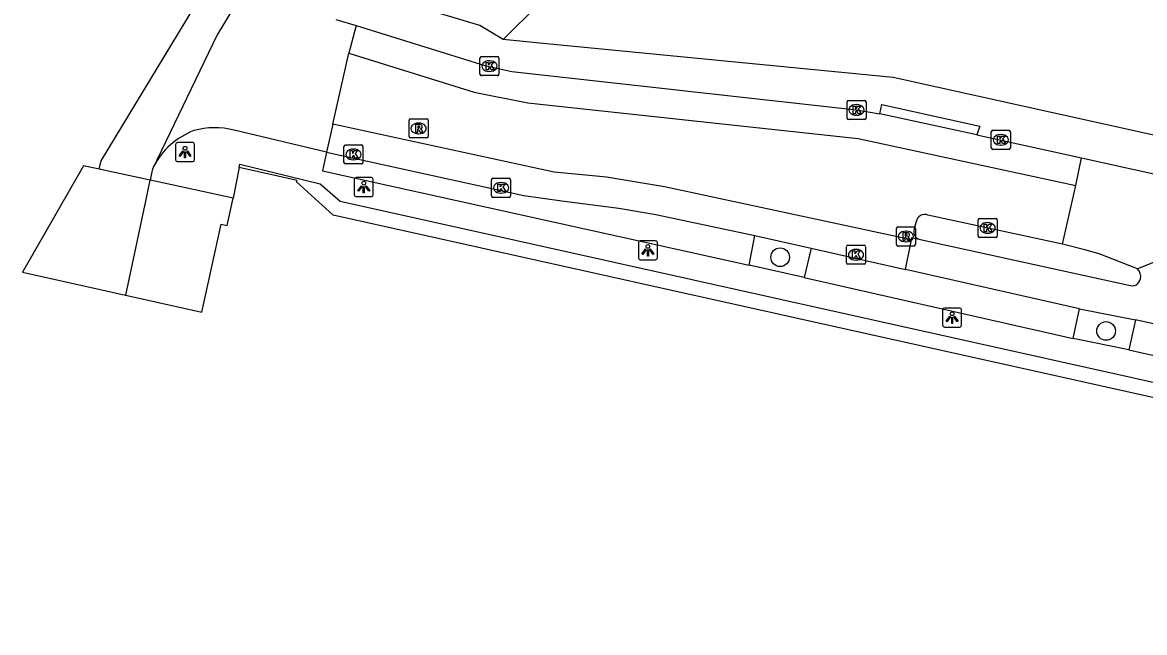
# Model space of a CAD drawing. Extents: x 162172 to 163187, y 382874 to 383684.
# Drawn here: x 162171.6 to 162230.6, y 383072.7 to 383104.8 of the extents above; entities that cross this region are included whole.
import ezdxf

# ---------------------------------------------------------------- set-up
doc = ezdxf.new("R2010")
doc.units = 0
for name, color, linetype in [('IMGEO_Boom', 7, 'Continuous'), ('IMGEO_Dek', 7, 'Continuous'), ('IMGEO_Fietspad_open', 7, 'Continuous'), ('IMGEO_Kademuur', 7, 'Continuous'), ('IMGEO_Kolk', 7, 'Continuous'), ('IMGEO_Lichtpunt', 7, 'Continuous'), ('IMGEO_Pand', 7, 'Continuous'), ('IMGEO_Rijbaan_lokaal_gesloten', 7, 'Continuous'), ('IMGEO_Rijbaan_lokaal_open', 7, 'Continuous'), ('IMGEO_Rioolput', 7, 'Continuous'), ('IMGEO_Verkeerseiland_open', 7, 'Continuous'), ('IMGEO_Voetpad_open', 7, 'Continuous')]:
    doc.layers.add(name, color=color, linetype=linetype)

msp = doc.modelspace()

# ---------------------------------------------------------------- linework, layer by layer
at = {"layer": 'IMGEO_Boom'}
for centre in [(162211.411, 383092.432), (162228.534, 383088.558)]:
    msp.add_circle(centre, 0.489, dxfattribs=at)
at = {"layer": 'IMGEO_Dek'}
msp.add_lwpolyline([(162171.611, 383091.655), (162181.035, 383089.546), (162182.043, 383094.169), (162182.368, 383094.093), (162182.46, 383094.503), (162182.673, 383095.535), (162179.451, 383096.231), (162178.313, 383096.478), (162175.649, 383097.057), (162174.82, 383097.237)], close=True, dxfattribs=at)
at = {"layer": 'IMGEO_Fietspad_open'}
for points in [[(162218.694, 383093.384), (162229.733, 383090.969)], [(162227.143, 383089.723), (162217.995, 383091.794)], [(162227.143, 383089.723), (162230.078, 383089.144)], [(162246.168, 383085.533), (162230.078, 383089.144)]]:
    msp.add_lwpolyline(points, dxfattribs=at)
for centre, radius, start, end in [((162229.776, 383091.423), 0.576, 347.21726, 44.95675), ((162229.903, 383091.376), 0.441, 247.32048, 349.54092)]:
    msp.add_arc(centre, radius, start, end, dxfattribs=at)
at = {"layer": 'IMGEO_Kademuur'}
for points in [[(162182.673, 383095.535), (162179.451, 383096.231), (162178.313, 383096.478), (162175.649, 383097.057), (162174.82, 383097.237)], [(162182.996, 383097.146), (162182.673, 383095.535)], [(162182.996, 383097.146), (162183.031, 383097.321), (162187.251, 383096.286), (162188.296, 383095.38), (162313.416, 383067.527), (162541.309, 383016.586)], [(162569.19, 383010.669), (162568.136, 383009.792), (162380.82, 383051.66), (162313.239, 383066.765), (162187.94, 383094.645), (162186.014, 383096.385), (162186.034, 383096.464), (162182.996, 383097.146)]]:
    msp.add_lwpolyline(points, dxfattribs=at)
at = {"layer": 'IMGEO_Kolk'}
for p, q in [((162195.641, 383102.042), (162195.641, 383102.894)), ((162195.716, 383102.968), (162196.568, 383102.968)), ((162196.129, 383102.748), (162196.154, 383102.748)), ((162196.642, 383102.894), (162196.642, 383102.042)), ((162196.152, 383102.188), (162196.127, 383102.188)), ((162196.568, 383101.968), (162195.716, 383101.968)), ((162214.925, 383099.741), (162214.925, 383100.593)), ((162215, 383100.667), (162215.852, 383100.667)), ((162215.413, 383100.447), (162215.438, 383100.447)), ((162215.926, 383100.593), (162215.926, 383099.741)), ((162215.436, 383099.887), (162215.411, 383099.887)), ((162215.852, 383099.667), (162215, 383099.667)), ((162222.503, 383098.172), (162222.503, 383099.024)), ((162222.578, 383099.098), (162223.43, 383099.098)), ((162222.991, 383098.878), (162223.016, 383098.878)), ((162223.504, 383099.024), (162223.504, 383098.172)), ((162188.497, 383097.404), (162188.497, 383098.256)), ((162188.572, 383098.33), (162189.424, 383098.33)), ((162188.985, 383098.11), (162189.01, 383098.11)), ((162189.498, 383098.256), (162189.498, 383097.404)), ((162223.43, 383098.098), (162222.578, 383098.098)), ((162223.014, 383098.318), (162222.989, 383098.318)), ((162189.008, 383097.55), (162188.983, 383097.55)), ((162189.424, 383097.33), (162188.572, 383097.33)), ((162196.253, 383095.65), (162196.253, 383096.502)), ((162196.328, 383096.576), (162197.18, 383096.576)), ((162196.741, 383096.356), (162196.766, 383096.356)), ((162197.254, 383096.502), (162197.254, 383095.65)), ((162196.764, 383095.796), (162196.739, 383095.796)), ((162197.18, 383095.576), (162196.328, 383095.576)), ((162221.886, 383094.47), (162222.738, 383094.47)), ((162221.811, 383093.544), (162221.811, 383094.396)), ((162222.299, 383094.25), (162222.324, 383094.25)), ((162222.812, 383094.396), (162222.812, 383093.544)), ((162222.738, 383093.47), (162221.886, 383093.47)), ((162222.322, 383093.69), (162222.297, 383093.69)), ((162214.894, 383092.134), (162214.894, 383092.986)), ((162214.969, 383093.06), (162215.821, 383093.06)), ((162215.382, 383092.84), (162215.407, 383092.84)), ((162215.895, 383092.986), (162215.895, 383092.134)), ((162215.405, 383092.28), (162215.38, 383092.28)), ((162215.821, 383092.06), (162214.969, 383092.06))]:
    msp.add_line(p, q, dxfattribs=at)
for points in [[(162195.641, 383102.042), (162195.641, 383102.894)], [(162195.716, 383102.968), (162196.568, 383102.968)], [(162196.642, 383102.894), (162196.642, 383102.042)], [(162195.962, 383102.668), (162196.085, 383102.668), (162196.085, 383102.517), (162196.215, 383102.668), (162196.379, 383102.668), (162196.233, 383102.517), (162196.386, 383102.268), (162196.234, 383102.268), (162196.149, 383102.432), (162196.085, 383102.365), (162196.085, 383102.268), (162195.962, 383102.268), (162195.962, 383102.668)], [(162196.568, 383101.968), (162195.716, 383101.968)], [(162214.925, 383099.741), (162214.925, 383100.593)], [(162215, 383100.667), (162215.852, 383100.667)], [(162215.246, 383100.367), (162215.369, 383100.367), (162215.369, 383100.216), (162215.499, 383100.367), (162215.663, 383100.367), (162215.517, 383100.216), (162215.67, 383099.967), (162215.518, 383099.967), (162215.433, 383100.131), (162215.369, 383100.064), (162215.369, 383099.967), (162215.246, 383099.967), (162215.246, 383100.367)], [(162215.926, 383100.593), (162215.926, 383099.741)], [(162215.852, 383099.667), (162215, 383099.667)], [(162222.503, 383098.172), (162222.503, 383099.024)], [(162222.578, 383099.098), (162223.43, 383099.098)], [(162222.824, 383098.798), (162222.947, 383098.798), (162222.947, 383098.647), (162223.077, 383098.798), (162223.241, 383098.798), (162223.095, 383098.647), (162223.248, 383098.398), (162223.096, 383098.398), (162223.011, 383098.562), (162222.947, 383098.495), (162222.947, 383098.398), (162222.824, 383098.398), (162222.824, 383098.798)], [(162223.504, 383099.024), (162223.504, 383098.172)], [(162188.497, 383097.404), (162188.497, 383098.256)], [(162188.572, 383098.33), (162189.424, 383098.33)], [(162188.818, 383098.03), (162188.941, 383098.03), (162188.941, 383097.879), (162189.071, 383098.03), (162189.235, 383098.03), (162189.089, 383097.879), (162189.242, 383097.63), (162189.09, 383097.63), (162189.005, 383097.794), (162188.941, 383097.727), (162188.941, 383097.63), (162188.818, 383097.63), (162188.818, 383098.03)], [(162189.498, 383098.256), (162189.498, 383097.404)], [(162223.43, 383098.098), (162222.578, 383098.098)], [(162189.424, 383097.33), (162188.572, 383097.33)], [(162196.253, 383095.65), (162196.253, 383096.502)], [(162196.328, 383096.576), (162197.18, 383096.576)], [(162196.574, 383096.276), (162196.697, 383096.276), (162196.697, 383096.125), (162196.827, 383096.276), (162196.991, 383096.276), (162196.845, 383096.125), (162196.998, 383095.876), (162196.846, 383095.876), (162196.761, 383096.04), (162196.697, 383095.973), (162196.697, 383095.876), (162196.574, 383095.876), (162196.574, 383096.276)], [(162197.254, 383096.502), (162197.254, 383095.65)], [(162197.18, 383095.576), (162196.328, 383095.576)], [(162221.886, 383094.47), (162222.738, 383094.47)], [(162221.811, 383093.544), (162221.811, 383094.396)], [(162222.132, 383094.17), (162222.255, 383094.17), (162222.255, 383094.019), (162222.385, 383094.17), (162222.549, 383094.17), (162222.403, 383094.019), (162222.556, 383093.77), (162222.404, 383093.77), (162222.319, 383093.934), (162222.255, 383093.867), (162222.255, 383093.77), (162222.132, 383093.77), (162222.132, 383094.17)], [(162222.812, 383094.396), (162222.812, 383093.544)], [(162222.738, 383093.47), (162221.886, 383093.47)], [(162214.894, 383092.134), (162214.894, 383092.986)], [(162214.969, 383093.06), (162215.821, 383093.06)], [(162215.215, 383092.76), (162215.338, 383092.76), (162215.338, 383092.609), (162215.468, 383092.76), (162215.632, 383092.76), (162215.486, 383092.609), (162215.639, 383092.36), (162215.487, 383092.36), (162215.402, 383092.524), (162215.338, 383092.457), (162215.338, 383092.36), (162215.215, 383092.36), (162215.215, 383092.76)], [(162215.895, 383092.986), (162215.895, 383092.134)], [(162215.821, 383092.06), (162214.969, 383092.06)]]:
    msp.add_lwpolyline(points, dxfattribs=at)
for centre, start, end in [((162195.718, 383102.892), 91.55205, 178.44795), ((162195.718, 383102.892), 91.55205, 178.44795), ((162196.566, 383102.892), 1.55205, 88.44795), ((162196.566, 383102.892), 1.55205, 88.44795), ((162195.718, 383102.044), 181.55205, 268.44795), ((162195.718, 383102.044), 181.55205, 268.44795), ((162196.566, 383102.044), 271.55205, 358.44795), ((162196.566, 383102.044), 271.55205, 358.44795), ((162215.002, 383100.591), 91.55205, 178.44795), ((162215.002, 383100.591), 91.55205, 178.44795), ((162215.85, 383100.591), 1.55205, 88.44795), ((162215.85, 383100.591), 1.55205, 88.44795), ((162215.002, 383099.743), 181.55205, 268.44795), ((162215.002, 383099.743), 181.55205, 268.44795), ((162215.85, 383099.743), 271.55205, 358.44795), ((162215.85, 383099.743), 271.55205, 358.44795), ((162222.58, 383099.022), 91.55205, 178.44795), ((162222.58, 383099.022), 91.55205, 178.44795), ((162223.428, 383099.022), 1.55205, 88.44795), ((162223.428, 383099.022), 1.55205, 88.44795), ((162188.574, 383098.254), 91.55205, 178.44795), ((162188.574, 383098.254), 91.55205, 178.44795), ((162189.422, 383098.254), 1.55205, 88.44795), ((162189.422, 383098.254), 1.55205, 88.44795), ((162222.58, 383098.174), 181.55205, 268.44795), ((162222.58, 383098.174), 181.55205, 268.44795), ((162223.428, 383098.174), 271.55205, 358.44795), ((162223.428, 383098.174), 271.55205, 358.44795), ((162188.574, 383097.406), 181.55205, 268.44795), ((162188.574, 383097.406), 181.55205, 268.44795), ((162189.422, 383097.406), 271.55205, 358.44795), ((162189.422, 383097.406), 271.55205, 358.44795), ((162196.33, 383096.5), 91.55205, 178.44795), ((162196.33, 383096.5), 91.55205, 178.44795), ((162197.178, 383096.5), 1.55205, 88.44795), ((162197.178, 383096.5), 1.55205, 88.44795), ((162196.33, 383095.652), 181.55205, 268.44795), ((162196.33, 383095.652), 181.55205, 268.44795), ((162197.178, 383095.652), 271.55205, 358.44795), ((162197.178, 383095.652), 271.55205, 358.44795), ((162221.888, 383094.394), 91.55205, 178.44795), ((162221.888, 383094.394), 91.55205, 178.44795), ((162222.736, 383094.394), 1.55205, 88.44795), ((162222.736, 383094.394), 1.55205, 88.44795), ((162221.888, 383093.546), 181.55205, 268.44795), ((162221.888, 383093.546), 181.55205, 268.44795), ((162222.736, 383093.546), 271.55205, 358.44795), ((162222.736, 383093.546), 271.55205, 358.44795), ((162214.971, 383092.984), 91.55205, 178.44795), ((162214.971, 383092.984), 91.55205, 178.44795), ((162215.819, 383092.984), 1.55205, 88.44795), ((162215.819, 383092.984), 1.55205, 88.44795), ((162214.971, 383092.136), 181.55205, 268.44795), ((162214.971, 383092.136), 181.55205, 268.44795), ((162215.819, 383092.136), 271.55205, 358.44795), ((162215.819, 383092.136), 271.55205, 358.44795)]:
    msp.add_arc(centre, 0.0765, start, end, dxfattribs=at)
for centre, major_axis, ratio, start_param, end_param in [((162196.128, 383102.468), (-0.387, 0.002), 0.722429, 4.712389, 7.853982), ((162196.153, 383102.468), (-0.39, 0.002), 0.717154, 1.570796, 4.712389), ((162215.412, 383100.167), (-0.387, 0.002), 0.722429, 4.712389, 7.853982), ((162215.437, 383100.167), (-0.39, 0.002), 0.717154, 1.570796, 4.712389), ((162222.99, 383098.598), (-0.387, 0.002), 0.722429, 4.712389, 7.853982), ((162223.015, 383098.598), (-0.39, 0.002), 0.717154, 1.570796, 4.712389), ((162188.984, 383097.83), (-0.387, 0.002), 0.722429, 4.712389, 7.853982), ((162189.009, 383097.83), (-0.39, 0.002), 0.717154, 1.570796, 4.712389), ((162196.74, 383096.076), (-0.387, 0.002), 0.722429, 4.712389, 7.853982), ((162196.765, 383096.076), (-0.39, 0.002), 0.717154, 1.570796, 4.712389), ((162222.298, 383093.97), (-0.387, 0.002), 0.722429, 4.712389, 7.853982), ((162222.323, 383093.97), (-0.39, 0.002), 0.717154, 1.570796, 4.712389), ((162215.381, 383092.56), (-0.387, 0.002), 0.722429, 4.712389, 7.853982), ((162215.406, 383092.56), (-0.39, 0.002), 0.717154, 1.570796, 4.712389)]:
    msp.add_ellipse(centre, major_axis=major_axis, ratio=ratio, start_param=start_param, end_param=end_param, dxfattribs=at)
at = {"layer": 'IMGEO_Lichtpunt'}
for p, q in [((162179.654, 383098.355), (162179.654, 383097.548)), ((162179.654, 383098.355), (162179.654, 383097.548)), ((162180.556, 383098.45), (162179.748, 383098.45)), ((162180.556, 383098.45), (162179.748, 383098.45)), ((162180.65, 383097.548), (162180.65, 383098.355)), ((162180.65, 383097.548), (162180.65, 383098.355)), ((162179.748, 383097.454), (162180.556, 383097.454)), ((162179.748, 383097.454), (162180.556, 383097.454)), ((162189.041, 383096.521), (162189.041, 383095.714)), ((162189.041, 383096.521), (162189.041, 383095.714)), ((162189.943, 383096.616), (162189.135, 383096.616)), ((162189.943, 383096.616), (162189.135, 383096.616)), ((162190.037, 383095.714), (162190.037, 383096.521)), ((162190.037, 383095.714), (162190.037, 383096.521)), ((162189.135, 383095.62), (162189.943, 383095.62)), ((162189.135, 383095.62), (162189.943, 383095.62)), ((162204.868, 383093.296), (162204.06, 383093.296)), ((162204.868, 383093.296), (162204.06, 383093.296)), ((162203.966, 383093.201), (162203.966, 383092.394)), ((162203.966, 383093.201), (162203.966, 383092.394)), ((162204.962, 383092.394), (162204.962, 383093.201)), ((162204.962, 383092.394), (162204.962, 383093.201)), ((162204.06, 383092.3), (162204.868, 383092.3)), ((162204.06, 383092.3), (162204.868, 383092.3)), ((162220.849, 383089.759), (162220.041, 383089.759)), ((162220.849, 383089.759), (162220.041, 383089.759)), ((162219.947, 383089.664), (162219.947, 383088.857)), ((162219.947, 383089.664), (162219.947, 383088.857)), ((162220.943, 383088.857), (162220.943, 383089.664)), ((162220.943, 383088.857), (162220.943, 383089.664)), ((162220.041, 383088.763), (162220.849, 383088.763)), ((162220.041, 383088.763), (162220.849, 383088.763))]:
    msp.add_line(p, q, dxfattribs=at)
for points in [[(162180.028, 383098.019), (162180.067, 383097.991), (162179.879, 383097.729), (162179.841, 383097.756), (162180.028, 383098.019)], [(162180.24, 383097.991), (162180.278, 383098.018), (162180.465, 383097.756), (162180.426, 383097.728), (162180.24, 383097.991)], [(162180.13, 383097.971), (162180.177, 383097.971), (162180.177, 383097.649), (162180.13, 383097.649), (162180.13, 383097.971)], [(162189.415, 383096.185), (162189.454, 383096.157), (162189.266, 383095.895), (162189.228, 383095.922), (162189.415, 383096.185)], [(162189.517, 383096.137), (162189.564, 383096.137), (162189.564, 383095.815), (162189.517, 383095.815), (162189.517, 383096.137)], [(162189.627, 383096.157), (162189.665, 383096.184), (162189.852, 383095.922), (162189.813, 383095.894), (162189.627, 383096.157)], [(162204.34, 383092.865), (162204.379, 383092.837), (162204.191, 383092.575), (162204.153, 383092.602), (162204.34, 383092.865)], [(162204.442, 383092.817), (162204.489, 383092.817), (162204.489, 383092.495), (162204.442, 383092.495), (162204.442, 383092.817)], [(162204.552, 383092.837), (162204.59, 383092.864), (162204.777, 383092.602), (162204.738, 383092.574), (162204.552, 383092.837)], [(162220.321, 383089.328), (162220.36, 383089.3), (162220.172, 383089.038), (162220.134, 383089.065), (162220.321, 383089.328)], [(162220.423, 383089.28), (162220.47, 383089.28), (162220.47, 383088.958), (162220.423, 383088.958), (162220.423, 383089.28)], [(162220.533, 383089.3), (162220.571, 383089.327), (162220.758, 383089.065), (162220.719, 383089.037), (162220.533, 383089.3)]]:
    msp.add_lwpolyline(points, dxfattribs=at)
for centre in [(162180.153, 383098.153), (162189.54, 383096.319), (162204.465, 383092.999), (162220.446, 383089.462)]:
    msp.add_circle(centre, 0.0994, dxfattribs=at)
for centre, start, end in [((162179.748, 383098.355), 90, 180), ((162179.748, 383098.355), 90, 180), ((162180.556, 383098.355), 0, 90), ((162180.556, 383098.355), 0, 90), ((162179.748, 383097.548), 180, 270), ((162179.748, 383097.548), 180, 270), ((162180.556, 383097.548), 270, 0), ((162180.556, 383097.548), 270, 360), ((162189.135, 383096.521), 90, 180), ((162189.135, 383096.521), 90, 180), ((162189.943, 383096.521), 0, 90), ((162189.943, 383096.521), 0, 90), ((162189.135, 383095.714), 180, 270), ((162189.135, 383095.714), 180, 270), ((162189.943, 383095.714), 270, 0), ((162189.943, 383095.714), 270, 360), ((162204.06, 383093.201), 90, 180), ((162204.06, 383093.201), 90, 180), ((162204.868, 383093.201), 0, 90), ((162204.868, 383093.201), 0, 90), ((162204.06, 383092.394), 180, 270), ((162204.06, 383092.394), 180, 270), ((162204.868, 383092.394), 270, 0), ((162204.868, 383092.394), 270, 360), ((162220.041, 383089.664), 90, 180), ((162220.041, 383089.664), 90, 180), ((162220.849, 383089.664), 0, 90), ((162220.849, 383089.664), 0, 90), ((162220.041, 383088.857), 180, 270), ((162220.041, 383088.857), 180, 270), ((162220.849, 383088.857), 270, 0), ((162220.849, 383088.857), 270, 360)]:
    msp.add_arc(centre, 0.0946, start, end, dxfattribs=at)
at = {"layer": 'IMGEO_Pand'}
for points in [[(162196.863, 383103.866), (162200.613, 383107.594), (162202.367, 383109.357), (162203.641, 383110.632)], [(162196.863, 383103.866), (162195.642, 383104.595), (162189.443, 383106.471), (162189.409, 383106.367), (162189.091, 383106.472)]]:
    msp.add_lwpolyline(points, dxfattribs=at)
at = {"layer": 'IMGEO_Rijbaan_lokaal_gesloten'}
for points in [[(162175.649, 383097.057), (162175.75, 383097.502), (162184.267, 383111.593), (162223.171, 383144.656), (162229.238, 383147.55)], [(162186.297, 383111.027), (162185.662, 383110.432), (162181.848, 383104.106), (162178.435, 383097.059)], [(162188.081, 383104.918), (162189.133, 383104.609)], [(162189.133, 383104.609), (162188.748, 383103.143)], [(162187.923, 383099.429), (162188.748, 383103.143)], [(162187.923, 383099.429), (162187.59, 383097.945)], [(162187.59, 383097.945), (162182.725, 383099.103)], [(162175.649, 383097.057), (162174.82, 383097.237)], [(162178.313, 383096.478), (162175.649, 383097.057)], [(162178.435, 383097.059), (162178.404, 383096.912), (162178.313, 383096.478)], [(162178.504, 383097.198), (162178.435, 383097.059)], [(162177.05, 383090.438), (162177.05, 383090.438), (162178.102, 383095.467), (162178.313, 383096.478)]]:
    msp.add_lwpolyline(points, dxfattribs=at)
for centre, radius, start, end in [((162181.712, 383095.226), 4.008, 75.35322, 105.89524), ((162182.046, 383095.351), 3.995, 111.00479, 152.4575)]:
    msp.add_arc(centre, radius, start, end, dxfattribs=at)
at = {"layer": 'IMGEO_Rijbaan_lokaal_open'}
for points in [[(162189.133, 383104.609), (162195.897, 383102.506), (162197.321, 383102.186), (162215.426, 383100.167), (162216.642, 383099.964)], [(162188.748, 383103.143), (162195.335, 383101.105), (162198.162, 383100.542), (162215.513, 383098.661), (162226.936, 383096.207)], [(162221.749, 383098.855), (162216.642, 383099.964)], [(162218.317, 383093.344), (162205.332, 383096.128), (162202.291, 383096.632), (162199.535, 383096.903), (162187.923, 383099.429)], [(162221.749, 383098.855), (162227.247, 383097.66)], [(162187.59, 383097.945), (162197.944, 383095.668), (162199.943, 383095.39), (162202.932, 383095.011), (162204.882, 383094.672), (162210.075, 383093.579)], [(162226.936, 383096.207), (162227.247, 383097.66)], [(162227.247, 383097.66), (162234.912, 383095.955)], [(162226.245, 383093.111), (162226.936, 383096.207)], [(162226.245, 383093.111), (162219.178, 383094.643)], [(162218.553, 383094.301), (162218.452, 383093.905)], [(162210.075, 383093.579), (162213.04, 383092.915)], [(162217.995, 383091.794), (162218.317, 383093.344)], [(162218.317, 383093.344), (162218.334, 383093.46), (162218.694, 383093.384)], [(162213.04, 383092.915), (162217.995, 383091.794)], [(162230.183, 383091.83), (162228.172, 383092.605), (162227.41, 383092.827), (162226.245, 383093.111)], [(162232.824, 383092.867), (162230.183, 383091.83)]]:
    msp.add_lwpolyline(points, dxfattribs=at)
for centre, radius, start, end in [((162219.01, 383094.208), 0.466, 68.88505, 168.4899), ((162218.826, 383093.762), 0.4, 159.07126, 250.75766)]:
    msp.add_arc(centre, radius, start, end, dxfattribs=at)
at = {"layer": 'IMGEO_Rioolput'}
for p, q in [((162191.921, 383098.772), (162191.921, 383099.624)), ((162191.996, 383099.698), (162192.848, 383099.698)), ((162192.409, 383099.478), (162192.434, 383099.478)), ((162192.922, 383099.624), (162192.922, 383098.772)), ((162192.848, 383098.698), (162191.996, 383098.698)), ((162192.432, 383098.918), (162192.407, 383098.918)), ((162217.516, 383093.094), (162217.516, 383093.946)), ((162217.591, 383094.02), (162218.443, 383094.02)), ((162218.517, 383093.946), (162218.517, 383093.094)), ((162218.004, 383093.8), (162218.029, 383093.8)), ((162218.443, 383093.02), (162217.591, 383093.02)), ((162218.027, 383093.24), (162218.002, 383093.24))]:
    msp.add_line(p, q, dxfattribs=at)
for points in [[(162191.921, 383098.772), (162191.921, 383099.624)], [(162191.996, 383099.698), (162192.848, 383099.698)], [(162192.51, 383099.396), (162192.258, 383099.398), (162192.258, 383098.998)], [(162192.436, 383099.317), (162192.382, 383099.317), (162192.382, 383099.236)], [(162192.382, 383099.236), (162192.434, 383099.236)], [(162192.922, 383099.624), (162192.922, 383098.772)], [(162192.848, 383098.698), (162191.996, 383098.698)], [(162192.258, 383098.998), (162192.382, 383098.998), (162192.382, 383099.16), (162192.393, 383099.16)], [(162192.44, 383099.131), (162192.511, 383098.998), (162192.651, 383098.998), (162192.586, 383099.124)], [(162217.516, 383093.094), (162217.516, 383093.946)], [(162217.591, 383094.02), (162218.443, 383094.02)], [(162218.517, 383093.946), (162218.517, 383093.094)], [(162218.105, 383093.718), (162217.853, 383093.72), (162217.853, 383093.32)], [(162217.853, 383093.32), (162217.977, 383093.32), (162217.977, 383093.482), (162217.988, 383093.482)], [(162218.031, 383093.639), (162217.977, 383093.639), (162217.977, 383093.558)], [(162217.977, 383093.558), (162218.029, 383093.558)], [(162218.035, 383093.453), (162218.106, 383093.32), (162218.246, 383093.32), (162218.181, 383093.446)], [(162218.443, 383093.02), (162217.591, 383093.02)]]:
    msp.add_lwpolyline(points, dxfattribs=at)
for centre, radius, start, end in [((162191.998, 383099.622), 0.0765, 91.55205, 178.44795), ((162191.998, 383099.622), 0.0765, 91.55205, 178.44795), ((162192.418, 383099.425), 0.19, 274.7715, 282.96867), ((162192.442, 383099.221), 0.0964, 77.00612, 93.18647), ((162192.456, 383099.278), 0.0378, 276.66336, 79.67722), ((162192.509, 383099.286), 0.109, 350.36119, 89.41601), ((162192.507, 383099.286), 0.112, 277.58423, 350.98172), ((162192.846, 383099.622), 0.0765, 1.55205, 88.44795), ((162192.846, 383099.622), 0.0765, 1.55205, 88.44795), ((162191.998, 383098.774), 0.0765, 181.55205, 268.44795), ((162191.998, 383098.774), 0.0765, 181.55205, 268.44795), ((162192.392, 383099.107), 0.0533, 26.02933, 88.69889), ((162192.491, 383099.071), 0.108, 29.51342, 73.79051), ((162192.846, 383098.774), 0.0765, 271.55205, 358.44795), ((162192.846, 383098.774), 0.0765, 271.55205, 358.44795), ((162217.593, 383093.944), 0.0765, 91.55205, 178.44795), ((162217.593, 383093.944), 0.0765, 91.55205, 178.44795), ((162218.441, 383093.944), 0.0765, 1.55205, 88.44795), ((162218.441, 383093.944), 0.0765, 1.55205, 88.44795), ((162217.987, 383093.429), 0.0533, 26.02933, 88.69889), ((162218.013, 383093.747), 0.19, 274.7715, 282.96867), ((162218.037, 383093.543), 0.0964, 77.00612, 93.18647), ((162218.051, 383093.6), 0.0378, 276.66336, 79.67722), ((162218.104, 383093.608), 0.109, 350.36119, 89.41601), ((162218.102, 383093.608), 0.112, 277.58423, 350.98172), ((162218.086, 383093.393), 0.108, 29.51342, 73.79051), ((162217.593, 383093.096), 0.0765, 181.55205, 268.44795), ((162217.593, 383093.096), 0.0765, 181.55205, 268.44795), ((162218.441, 383093.096), 0.0765, 271.55205, 358.44795), ((162218.441, 383093.096), 0.0765, 271.55205, 358.44795)]:
    msp.add_arc(centre, radius, start, end, dxfattribs=at)
for centre, major_axis, ratio, start_param, end_param in [((162192.408, 383099.198), (-0.387, 0.002), 0.722429, 4.712389, 7.853982), ((162192.433, 383099.198), (-0.39, 0.002), 0.717154, 1.570796, 4.712389), ((162218.003, 383093.52), (-0.387, 0.002), 0.722429, 4.712389, 7.853982), ((162218.028, 383093.52), (-0.39, 0.002), 0.717154, 1.570796, 4.712389)]:
    msp.add_ellipse(centre, major_axis=major_axis, ratio=ratio, start_param=start_param, end_param=end_param, dxfattribs=at)
at = {"layer": 'IMGEO_Verkeerseiland_open'}
for points in [[(162209.776, 383092.017), (162210.075, 383093.579)], [(162213.04, 383092.915), (162212.675, 383091.364)], [(162226.797, 383088.171), (162227.143, 383089.723)], [(162230.078, 383089.144), (162229.721, 383087.574)]]:
    msp.add_lwpolyline(points, dxfattribs=at)
at = {"layer": 'IMGEO_Voetpad_open'}
for points in [[(162266.557, 383090.977), (162217.357, 383101.865), (162198.794, 383103.677), (162196.863, 383103.866)], [(162216.642, 383099.964), (162216.755, 383100.445), (162221.905, 383099.311), (162221.749, 383098.855)], [(162187.59, 383097.945), (162187.371, 383096.968), (162209.776, 383092.017)], [(162182.996, 383097.146), (162182.673, 383095.535), (162179.451, 383096.231), (162178.313, 383096.478)], [(162212.675, 383091.364), (162209.776, 383092.017)], [(162212.675, 383091.364), (162226.797, 383088.171)], [(162229.721, 383087.574), (162226.797, 383088.171)], [(162229.721, 383087.574), (162245.854, 383083.951)]]:
    msp.add_lwpolyline(points, dxfattribs=at)

doc.saveas('drawing.dxf')
